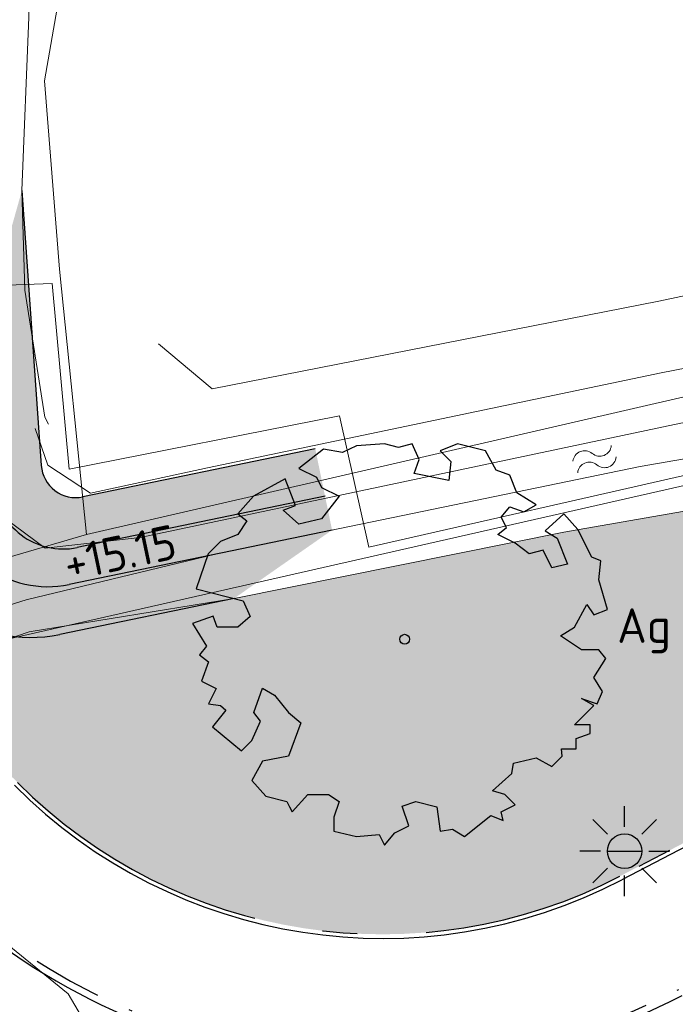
# Model space of a CAD drawing. Header units: metres. Extents: x 174282 to 175177, y 462028 to 462851.
# Tile 611 of 636: x 174458 to 174477, y 462598 to 462626. Entities that reach past the tile are written whole.
import ezdxf
from ezdxf.enums import TextEntityAlignment as Align

# ---------------------------------------------------------------- set-up
doc = ezdxf.new("R2010")
doc.units = ezdxf.units.M
for name, pattern in [('VH-GELEIDEBAND_50X200', [8, 4, -2, 0, -2]), ('VH-OPSLUITBAND_100X200', [16, 8, -2, 4, -2]), ('VH-OPSLUITBAND_120X250', [26, 16, -4, 2, -4])]:
    doc.linetypes.add(name, pattern=pattern)
for name, color, linetype, lineweight in [('B-ME-IE-TERREINAFSCHEIDING_KUNSTMATIG_RASTERHEKWERK-G', 8, 'IE-TERREINAFSCHEIDING-KUNSTMATIG-OPEN', 20), ('B-ME-WH-WATERGANG_SLOOT_BODEM-G', 8, 'Continuous', 20), ('B-ME-WH-WATERGANG_SLOOT_INSTEEK-G', 8, 'Continuous', 20), ('B-WE-WH-WATER-S', 252, 'Continuous', 20), ('B-WE-WH-WATERGANG_SLOOT_INSTEEK-G', 8, 'Continuous', 20), ('B-XX-KG-GRENS_PERCEEL-G', 213, 'Continuous', 20), ('N-WE-AL-WERKGRENS-G', 173, 'AL-WERKGRENS', 20), ('N-WE-GR-SOORTNAAM-BOOM-T20', 90, 'Continuous', 25), ('N-WE-VH-KANTOPSLUITING_ACHTERKANTBAND-G', 50, 'Continuous', 25), ('N-WE-VH-KANTOPSLUITING_GELEIDEBAND_50-200X200-G', 210, 'VH-GELEIDEBAND_50X200', 25), ('N-WE-VH-KANTOPSLUITING_OPSLUITBAND_100X200-G', 152, 'VH-OPSLUITBAND_100X200', 25), ('N-WE-VH-KANTOPSLUITING_OPSLUITBAND_120X250-G', 152, 'VH-OPSLUITBAND_120X250', 25), ('N-WE-WH-NAP-T20', 50, 'Continuous', 20), ('N-WE-WH-WATERGANG_BODEM-G', 92, 'Continuous', 25), ('N-WE-WH-WATERGANG_BODEM-V', 163, 'Continuous', 25), ('N-WE-WH-WATERGANG_INSTEEK-G', 50, 'Continuous', 25), ('N-WE-WH-WATERGANG_TALUD-V', 95, 'Continuous', 25)]:
    doc.layers.add(name, color=color, linetype=linetype, lineweight=lineweight)
for name, color, linetype, lineweight, true_color in [('N-WE-GR-BOOM-1E-GROOTTE-S', 7, 'Continuous', 25, 0x00cc00), ('N-WE-GR-GRAS_BERM-BERMENMENGSEL-V', 7, 'Continuous', 25, 0xc4ff8a), ('N-WE-GR-GRAS_BERM-NECTAR-ONDER-MAAIMES-V', 7, 'Continuous', 25, 0xc4ff8a), ('N-WE-IE-MEUBILAIR_WEGMEUBILAIR-LICHTMAST-PAALTOP-5.00-S', 30, 'Continuous', 25, 0xff7f00)]:
    doc.layers.add(name, color=color, linetype=linetype, lineweight=lineweight, true_color=true_color)
doc.styles.add('NLCS-ISO-M500-T20', font='NLCS-ISO.ttf', dxfattribs={"height": 1})
doc.linetypes.add('AL-WERKGRENS', pattern='A,10,[106,Afdeling.shx,S=1,R=0,X=0,Y=0],-2', length=12)
doc.linetypes.add('IE-TERREINAFSCHEIDING-KUNSTMATIG-OPEN', pattern='A,7,-1.5,[67,NLCS.SHX,S=0.75,R=0,X=0,Y=0],-1.5', length=10)

# ---------------------------------------------------------------- blocks, each defined once
blk = doc.blocks.new('water')
at = {"linetype": 'Continuous'}
for centre, radius, start, end in [((0.2997979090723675, -0.1605370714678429), 0.3400749, 28.13778714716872, 151.8316499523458), ((0.9001997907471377, 0.1494030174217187), 0.33496494, 206.4585658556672, 333.511009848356), ((0.2996067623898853, -0.5198982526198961), 0.3400745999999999, 28.13778724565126, 151.8316900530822), ((0.900008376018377, -0.2105970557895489), 0.33496506, 206.4585357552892, 333.5110164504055)]:
    blk.add_arc(centre, radius, start, end, dxfattribs=at)
blk = doc.blocks.new('SGR-BOOM_1EGROOTTE')
at = {"linetype": 'Continuous', "flags": 128}
blk.add_lwpolyline([(167869.0515202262, 467739.1556611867), (167868.8494327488, 467739.6599609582), (167868.4486004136, 467739.8110639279), (167868.1446613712, 467740.3646383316), (167867.3364325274, 467740.5666382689), (167866.83377547, 467740.3645509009), (167867.1376977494, 467740.0623117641), (167867.0851679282, 467739.5070708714), (167866.0781706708, 467739.7090575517), (167866.2276307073, 467740.1131752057), (167866.0255466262, 467740.5665508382), (167865.6230883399, 467740.4663184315), (167865.2189739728, 467740.5664970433), (167864.4140474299, 467740.5155192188), (167864.0099531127, 467740.3150811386), (167863.4547091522, 467740.4136069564), (167862.7483789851, 467739.8599651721), (167863.2527089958, 467739.6086635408), (167863.4038589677, 467739.3047715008), (167863.9081889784, 467739.0534698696), (167863.403919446, 467738.3979932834), (167862.7484864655, 467738.2484625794), (167862.2950706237, 467738.6492545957), (167862.6511367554, 467738.7906272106), (167862.3459340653, 467739.5593216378), (167861.437546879, 467739.0533050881), (167860.9841914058, 467738.5489616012), (167861.2371828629, 467738.3469246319), (167860.9842317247, 467737.9444427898), (167860.478289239, 467737.7423552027), (167860.1267718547, 467737.3907909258), (167859.7736556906, 467736.3804981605), (167861.1338465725, 467736.027405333), (167861.3359306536, 467735.5740297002), (167860.9844099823, 467735.2717468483), (167860.3798911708, 467735.2717065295), (167860.2645594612, 467735.587631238), (167859.6735173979, 467735.3718649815), (167860.077668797, 467734.7164489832), (167859.8756317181, 467734.4651002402), (167860.126980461, 467734.2630631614), (167859.9249636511, 467733.7078122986), (167860.3487980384, 467733.4959304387), (167860.1270612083, 467733.0523828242), (167860.4786053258, 467733.0031248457), (167860.6371384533, 467732.864022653), (167860.2443994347, 467732.3829941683), (167861.0848543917, 467731.6906366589), (167861.3887363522, 467731.9929163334), (167861.6400345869, 467732.5481704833), (167861.4379639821, 467732.7994922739), (167861.6892521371, 467733.5058761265), (167862.0440918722, 467733.30384595), (167862.4482331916, 467732.7995596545), (167862.7997940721, 467732.4989664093), (167862.4483172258, 467731.5395978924), (167861.6893932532, 467731.3900602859), (167861.3888137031, 467730.8331601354), (167861.7929516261, 467730.3797979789), (167862.3958378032, 467730.2287084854), (167862.4714127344, 467730.0775838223), (167862.5469876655, 467729.9264591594), (167863.0019858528, 467730.4308027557), (167863.6065046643, 467730.4308430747), (167863.9087775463, 467730.228809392), (167863.7593207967, 467729.7754103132), (167863.759347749, 467729.3713026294), (167864.4148008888, 467729.2185739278), (167865.0702403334, 467729.2711844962), (167865.2197475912, 467728.9672923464), (167865.5236260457, 467729.3221388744), (167865.9260776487, 467729.522576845), (167865.7333766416, 467730.0964089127), (167866.1280843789, 467730.2289574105), (167866.7342560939, 467730.076225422), (167866.8345086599, 467729.3715077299), (167867.1876886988, 467729.4240981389), (167867.5392432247, 467729.218782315), (167868.2964940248, 467729.8249943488), (167868.651330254, 467729.6755310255), (167868.5987466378, 467729.9268627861), (167869.0028408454, 467730.1289435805), (167868.7005612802, 467730.4311828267), (167868.3473709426, 467730.5330075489), (167868.9025748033, 467731.0357151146), (167868.9518360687, 467731.3379778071), (167869.6072688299, 467731.4907939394), (167870.0623175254, 467731.2378463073), (167870.3629140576, 467731.5401257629), (167870.3423943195, 467731.7499664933), (167870.7670077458, 467731.7499948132), (167870.7669879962, 467732.0461086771), (167871.1710857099, 467732.1956226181), (167871.1710689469, 467732.4469578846), (167870.7176798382, 467732.4469276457), (167871.2728800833, 467733.0038447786), (167870.919683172, 467733.2042323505), (167871.3730823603, 467733.0531328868), (167871.5241885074, 467733.4063265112), (167871.2728262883, 467733.8104174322), (167871.6243301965, 467734.364035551), (167871.4222595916, 467734.6153573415), (167870.9195890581, 467734.6153238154), (167870.3134004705, 467735.0210337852), (167870.7174913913, 467735.272396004), (167871.0706312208, 467735.9278625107), (167871.2727051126, 467735.6272592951), (167871.6735173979, 467735.776773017), (167871.4221249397, 467736.6342530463), (167871.4746547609, 467737.189493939), (167871.2200273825, 467737.2896825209), (167870.8158659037, 467738.096228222), (167870.4122671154, 467738.5450985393), (167869.8651256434, 467738.0531398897), (167870.2130065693, 467737.8448527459), (167870.5153164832, 467737.087581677), (167870.0619340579, 467736.9873458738), (167869.8089225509, 467737.4899995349), (167869.4048214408, 467737.3914097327), (167869.0023363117, 467737.6936422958), (167868.498006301, 467737.944943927), (167868.7493280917, 467738.1470145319), (167868.5981783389, 467738.4476211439), (167868.8494933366, 467738.7515400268), (167869.2536111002, 467738.6004372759), (167869.6067811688, 467738.8025146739)], close=True, dxfattribs=at)
at = {"linetype": 'Continuous'}
blk.add_circle((167865.804156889, 467734.918884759), 0.143196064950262, dxfattribs=at)
blk = doc.blocks.new('lichtmast 5.00 m')
blk.add_hatch(color=256).paths.add_polyline_path([(-0.2500000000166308, 0, 1), (0.2500000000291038, 0)])
for p, q in [((0, 0.3499999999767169), (0, 0.6500000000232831)), ((-0.2474873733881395, 0.2474873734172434), (-0.4596194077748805, 0.4596194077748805)), ((0.2474873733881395, 0.247487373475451), (0.4596194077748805, 0.4596194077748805)), ((-0.3500000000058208, 0), (-0.6499999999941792, 0)), ((-0.2500000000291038, 0), (0.2500000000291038, 0)), ((0.3500000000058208, 0), (0.6499999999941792, 0)), ((-0.2474873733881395, -0.2474873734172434), (-0.4596194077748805, -0.4596194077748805)), ((0.2474873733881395, -0.247487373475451), (0.459619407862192, -0.4596194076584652)), ((0, -0.6500000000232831), (0, -0.3499999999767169))]:
    blk.add_line(p, q)
blk.add_circle((0, 0), 0.2500000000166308)

msp = doc.modelspace()

# ---------------------------------------------------------------- hatches: boundary and pattern name
at = {"layer": 'N-WE-GR-GRAS_BERM-BERMENMENGSEL-V'}
h = msp.add_hatch(color=256, dxfattribs=at)
h.dxf.hatch_style = 1
edge = h.paths.add_edge_path()
edge.add_arc((174444.6898391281, 462590.7989217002), 18.69000000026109, 44.81903165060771, 87.2533835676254, ccw=False)
edge.add_arc((174468.5022701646, 462614.4614023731), 14.87999945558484, 224.8190298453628, 297.4857675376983)
edge.add_line((174475.36981046, 462601.2609753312), (174497.2060338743, 462612.6210049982))
edge.add_arc((174511.4138934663, 462585.3130144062), 30.78294372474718, 103.40591640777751, 117.48715451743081, ccw=False)
edge.add_line((174504.276918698, 462615.2571827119), (174557.4516927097, 462627.9310032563))
edge.add_arc((174564.5832781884, 462597.9782973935), 30.78999999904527, 96.21159540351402, 103.39247755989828, ccw=False)
edge.add_line((174561.2517833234, 462628.587531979), (174571.5407673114, 462629.7073802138))
edge.add_arc((174574.8722621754, 462599.0981456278), 30.78999999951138, 81.17155930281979, 96.21159540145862, ccw=False)
edge.add_line((174579.5977992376, 462629.5233555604), (174592.9857262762, 462627.4439896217))
edge.add_line((174592.9857262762, 462627.4439896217), (174592.9980043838, 462627.5230418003))
edge.add_line((174592.9980043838, 462627.5230418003), (174593.8873414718, 462627.3849130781))
edge.add_line((174593.8873414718, 462627.3849130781), (174594.178946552, 462629.2624024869))
edge.add_line((174594.178946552, 462629.2624024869), (174598.2303710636, 462628.6331494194))
edge.add_arc((174598.3684997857, 462629.5224865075), 0.9000000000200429, 261.1715593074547, 348.8422133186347)
edge.add_arc((174655.7627324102, 462618.2020597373), 57.60000000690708, 160.1144639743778, 168.842213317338, ccw=False)
edge.add_line((174601.5971886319, 462637.7942486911), (174605.23248362, 462647.8445667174))
edge.add_arc((174595.8309974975, 462645.0783312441), 9.800000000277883, 16.3956680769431, 51.38840940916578)
edge.add_line((174601.9465667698, 462652.7359948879), (174599.2198536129, 462654.9136046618))
edge.add_line((174599.2198536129, 462654.9136046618), (174598.5751561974, 462654.4783023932))
edge.add_line((174598.5751561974, 462654.4783023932), (174602.5844432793, 462644.6543776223))
edge.add_line((174602.5844432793, 462644.6543776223), (174598.3551943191, 462643.7279207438))
edge.add_arc((174598.7831649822, 462641.7742469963), 2.000000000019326, -77.03845651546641, 102.35600575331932, ccw=False)
edge.add_line((174599.2317590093, 462639.8252053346), (174594.578449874, 462638.7541935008))
edge.add_line((174594.578449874, 462638.7541935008), (174590.6386961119, 462637.8074849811))
edge.add_line((174590.6386961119, 462637.8074849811), (174580.1684587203, 462635.4378745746))
edge.add_line((174580.1684587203, 462635.4378745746), (174572.1363645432, 462633.5709256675))
edge.add_line((174572.1363645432, 462633.5709256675), (174562.8114204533, 462631.1688507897))
edge.add_line((174562.8114204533, 462631.1688507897), (174551.5369909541, 462628.4393892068))
edge.add_line((174551.5369909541, 462628.4393892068), (174533.0577663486, 462623.6756262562))
edge.add_line((174533.0577663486, 462623.6756262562), (174520.2202265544, 462621.1871817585))
edge.add_line((174520.2202265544, 462621.1871817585), (174509.4742103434, 462618.7105026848))
edge.add_line((174509.4742103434, 462618.7105026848), (174496.8234385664, 462615.2490303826))
edge.add_line((174496.8234385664, 462615.2490303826), (174490.9642852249, 462613.8544099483))
edge.add_line((174490.9642852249, 462613.8544099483), (174483.8156052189, 462612.964065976))
edge.add_line((174483.8156052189, 462612.964065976), (174473.7450056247, 462611.2067648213))
edge.add_line((174473.7450056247, 462611.2067648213), (174464.2093834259, 462609.2905380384))
edge.add_line((174464.2093834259, 462609.2905380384), (174459.1696462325, 462608.2476951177))
edge.add_arc((174458.3591204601, 462612.1647154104), 4.000000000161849, 181.639978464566, 281.69088100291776, ccw=False)
edge.add_line((174454.3607589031, 462612.0502389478), (174454.2223645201, 462616.8839905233))
edge.add_line((174454.2223645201, 462616.8839905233), (174453.6096489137, 462616.8745366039))
edge.add_line((174453.6096489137, 462616.8745366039), (174453.5575883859, 462611.8593093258))
edge.add_line((174453.5575883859, 462611.8593093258), (174453.4072333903, 462611.4954502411))
edge.add_line((174453.4072333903, 462611.4954502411), (174452.9818131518, 462611.3608235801))
edge.add_line((174452.9818131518, 462611.3608235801), (174452.4083397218, 462611.3079201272))
edge.add_line((174452.4083397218, 462611.3079201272), (174450.4660534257, 462611.3247696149))
edge.add_line((174450.4660534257, 462611.3247696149), (174448.5942650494, 462611.3410075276))
edge.add_line((174448.5942650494, 462611.3410075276), (174437.288691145, 462611.4387621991))
edge.add_line((174437.288691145, 462611.4387621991), (174437.0067125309, 462609.9591014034))
edge.add_line((174437.0067125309, 462609.9591014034), (174437.0028789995, 462609.8791933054))
edge.add_line((174437.0028789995, 462609.8791933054), (174445.585447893, 462609.467450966))
at = {"layer": 'N-WE-GR-GRAS_BERM-NECTAR-ONDER-MAAIMES-V'}
h = msp.add_hatch(color=256, dxfattribs=at)
h.dxf.hatch_style = 1
edge = h.paths.add_edge_path()
edge.add_line((174451.55, 462593.507), (174452.3756626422, 462593.5137308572))
edge.add_line((174452.3756626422, 462593.5137308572), (174451.874273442, 462595.4498633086))
edge.add_arc((174453.1327595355, 462595.7757662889), 1.299999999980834, 14.518618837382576, 194.5186188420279, ccw=False)
edge.add_line((174454.3912456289, 462596.101669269), (174454.9177042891, 462594.0687301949))
edge.add_line((174454.9177042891, 462594.0687301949), (174462.5609829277, 462587.9717294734))
edge.add_arc((174468.7969370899, 462595.7892019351), 10.00000000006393, 231.4208311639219, 265.2385246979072)
edge.add_line((174467.966859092, 462585.8237129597), (174470.4501510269, 462585.6168665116))
edge.add_arc((174469.7030808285, 462576.6479264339), 8.999999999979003, 3.0890956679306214, 85.23852469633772, ccw=False)
edge.add_line((174478.6900033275, 462577.1329253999), (174479.1990056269, 462567.7012264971))
edge.add_arc((174491.4891771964, 462568.3644925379), 12.30805585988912, 183.0890956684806, 234.1526042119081)
edge.add_arc((174469.6405202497, 462538.1233414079), 24.99999999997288, 41.671035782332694, 54.15260421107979, ccw=False)
edge.add_line((174488.3148796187, 462554.7446621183), (174491.7982687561, 462550.831010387))
edge.add_arc((174484.3285250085, 462544.1824821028), 10.00000000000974, 0.11168364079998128, 41.67103578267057, ccw=False)
edge.add_line((174494.3285060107, 462544.201974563), (174494.3530917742, 462531.5890377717))
edge.add_arc((174514.3530537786, 462531.628022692), 20.00000000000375, 180.1116836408, 200.1280481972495)
edge.add_line((174495.5745356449, 462524.7456352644), (174496.7901663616, 462521.4288002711))
edge.add_arc((174478.0116482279, 462514.5464128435), 20.00000000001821, -7.255982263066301, 20.128048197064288, ccw=False)
edge.add_arc((174517.6913189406, 462509.4943110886), 20.00000000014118, 172.7440177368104, 195.3369620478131)
edge.add_arc((174472.3651303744, 462497.0630348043), 26.99999999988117, -57.697869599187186, 15.33696204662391, ccw=False)
edge.add_line((174486.7934923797, 462474.2415017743), (174462.5468900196, 462458.9121741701))
edge.add_line((174462.5468900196, 462458.9121741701), (174463.6867683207, 462454.7762875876))
edge.add_line((174463.6867683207, 462454.7762875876), (174484.6251514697, 462460.5470475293))
edge.add_line((174484.6251514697, 462460.5470475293), (174500.7641837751, 462465.0259726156))
edge.add_line((174500.7641837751, 462465.0259726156), (174499.8438915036, 462468.3669805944))
edge.add_arc((174514.9512371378, 462472.5283515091), 15.66999999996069, 131.7648477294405, 195.4004041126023, ccw=False)
edge.add_line((174504.5138422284, 462484.2163662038), (174501.3189315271, 462543.8708265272))
edge.add_line((174501.3189315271, 462543.8708265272), (174476.2659198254, 462595.3048206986))
edge.add_arc((174468.5022701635, 462614.4614023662), 20.66999944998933, 224.819030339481, 292.06139497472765, ccw=False)
edge.add_arc((174444.6898391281, 462590.7989217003), 12.90000000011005, 44.8190316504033, 70.3154492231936)
edge.add_line((174449.0350930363, 462602.9450638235), (174451.55, 462593.507))
at = {"layer": 'N-WE-WH-WATERGANG_BODEM-V'}
h = msp.add_hatch(color=256, dxfattribs=at)
h.dxf.hatch_style = 1
edge = h.paths.add_edge_path()
edge.add_line((174457.2683415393, 462612.5937753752), (174456.9739568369, 462617.1827334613))
edge.add_line((174456.9739568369, 462617.1827334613), (174455.5375354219, 462617.0905860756))
edge.add_line((174455.5375354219, 462617.0905860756), (174455.835883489, 462612.439845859))
edge.add_arc((174458.8297295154, 462612.6319030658), 3.000000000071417, 183.6705326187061, 281.6908810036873)
edge.add_line((174459.4376238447, 462609.6941378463), (174467.044507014, 462611.2681850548))
edge.add_line((174467.044507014, 462611.2681850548), (174466.8418755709, 462612.2474401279))
edge.add_line((174466.8418755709, 462612.2474401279), (174459.6695017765, 462610.7633033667))
edge.add_arc((174459.2642388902, 462612.721813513), 1.999999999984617, 183.6705326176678, 281.69088100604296, ccw=False)
at = {"layer": 'N-WE-WH-WATERGANG_TALUD-V'}
h = msp.add_hatch(color=256, dxfattribs=at)
h.dxf.hatch_style = 1
h.paths.add_polyline_path([(174458.6364569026, 462613.1363163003), (174458.075, 462621.0830000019), (174456.9739568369, 462617.1827334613), (174457.2683415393, 462612.5937753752, 0.4558334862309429), (174459.6695017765, 462610.7633033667), (174466.8418755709, 462612.2474401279), (174466.5581915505, 462613.6183972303), (174459.8366017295, 462612.2275385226, -0.4538804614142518)])
h = msp.add_hatch(color=256, dxfattribs=at)
h.dxf.hatch_style = 1
edge = h.paths.add_edge_path()
edge.add_line((174467.044507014, 462611.2681850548), (174459.4376238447, 462609.6941378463))
edge.add_arc((174458.8297295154, 462612.6319030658), 3.000000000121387, 183.6705326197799, 281.69088100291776, ccw=False)
edge.add_line((174455.835883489, 462612.439845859), (174455.5375354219, 462617.0905860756))
edge.add_line((174455.5375354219, 462617.0905860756), (174454.2223645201, 462616.8839905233))
edge.add_line((174454.2223645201, 462616.8839905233), (174454.3678136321, 462611.8038358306))
edge.add_arc((174458.3596670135, 462612.1739969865), 4.008979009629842, 185.297838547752, 281.6563525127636)
edge.add_line((174459.1696462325, 462608.2476951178), (174464.2093834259, 462609.2905380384))
edge.add_line((174464.2093834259, 462609.2905380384), (174467.044507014, 462611.2681850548))

# ---------------------------------------------------------------- linework, layer by layer
at = {"layer": 'B-ME-IE-TERREINAFSCHEIDING_KUNSTMATIG_RASTERHEKWERK-G', "ltscale": 0.5, "flags": 128}
msp.add_lwpolyline([(174602.6099999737, 462646.4174329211), (174592.3515729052, 462644.205280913), (174571.3848788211, 462639.4417354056), (174561.3321820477, 462636.9759467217), (174549.796275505, 462634.1404821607), (174531.6281231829, 462629.7794567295), (174510.7268119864, 462625.2396277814), (174493.3507105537, 462621.4555547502), (174476.4966659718, 462617.8854839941), (174463.5818667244, 462615.3514274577), (174462.0222012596, 462616.6530199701)], dxfattribs=at)
at = {"layer": 'B-ME-WH-WATERGANG_SLOOT_BODEM-G'}
for points in [[(174531.7822053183, 462625.5748066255), (174511.4067268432, 462621.6290017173), (174495.2067348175, 462617.4601388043), (174477.129342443, 462614.3609726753), (174461.4915792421, 462611.0509458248), (174458.7475003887, 462610.7463035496), (174457.5521725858, 462611.6338551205)], [(174451.7160252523, 462600.7216845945), (174451.4858955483, 462602.7246101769), (174450.9393958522, 462605.7282666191), (174451.3048497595, 462606.8382876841), (174452.2260987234, 462607.5974478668), (174454.1302431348, 462607.9755734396), (174458.1966487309, 462609.2528866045), (174463.6774152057, 462610.5714527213), (174475.9513691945, 462613.1112292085), (174486.2549255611, 462614.889008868), (174491.187643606, 462615.8016526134), (174496.8815004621, 462617.0846363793), (174509.8011239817, 462620.4308876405), (174528.4659912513, 462624.0970818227)]]:
    msp.add_lwpolyline(points, dxfattribs=at)
at = {"layer": 'B-ME-WH-WATERGANG_SLOOT_INSTEEK-G'}
for points in [[(174458.4591260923, 462614.2056512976), (174458.8279125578, 462613.1431344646), (174460.0556037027, 462612.3353180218), (174463.4438513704, 462613.0645955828), (174476.559075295, 462615.8171595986), (174494.5761910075, 462619.3221618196), (174510.8481336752, 462623.3378319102), (174522.8782106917, 462625.4836660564)], [(174520.2202265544, 462621.1871817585), (174509.4742103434, 462618.7105026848), (174496.8234385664, 462615.2490303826), (174490.9642852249, 462613.8544099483), (174483.8156052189, 462612.964065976), (174473.7450056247, 462611.2067648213), (174464.2093834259, 462609.2905380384), (174458.2851063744, 462608.326374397), (174454.8078265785, 462607.144531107), (174452.7107550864, 462605.9302996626), (174452.3920952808, 462604.8249864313), (174453.013601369, 462601.9095027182), (174455.8792059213, 462600.7307549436), (174459.4158319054, 462597.8623478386), (174460.5683617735, 462595.8905164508), (174462.9141022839, 462587.4654427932), (174467.9338847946, 462567.6825835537), (174473.7352654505, 462545.2316770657), (174480.3803041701, 462520.8990904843)]]:
    msp.add_lwpolyline(points, dxfattribs=at)
at = {"layer": 'B-WE-WH-WATERGANG_SLOOT_INSTEEK-G'}
msp.add_lwpolyline([(174457.381, 462638.1469999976), (174458.0430000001, 462637.9900000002), (174458.416, 462637.7859999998), (174459.179, 462637.3670000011), (174459.501, 462637.061999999), (174459.648, 462636.8620000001), (174459.742, 462636.5549999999), (174459.73, 462636.2749999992), (174458.894, 462631.2950000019), (174458.318, 462627.9180000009), (174458.2710000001, 462626.1030000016), (174458.075, 462621.0830000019), (174458.158, 462618.208), (174458.742, 462614.5330000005), (174458.8396189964, 462614.32627742)], dxfattribs=at)
at = {"layer": 'B-XX-KG-GRENS_PERCEEL-G', "flags": 128}
for points in [[(174459.944, 462611.143), (174602.775, 462644.041)], [(174448.227, 462605.977), (174539.367, 462626.677), (174589.665, 462638.1), (174607.971, 462642.257), (174608.681, 462642.418)], [(174459.944, 462611.143), (174459.16, 462618.808), (174458.733, 462624.254), (174460.633, 462635.215), (174462.264, 462638.476)], [(174455.065, 462609.715), (174459.944, 462611.143)]]:
    msp.add_lwpolyline(points, dxfattribs=at)
at = {"layer": 'N-WE-AL-WERKGRENS-G', "flags": 128}
msp.add_lwpolyline([(174681.5973007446, 462243.5125462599), (174681.058, 462261.019), (174682.966, 462284.801), (174683.583, 462297.765), (174686.249, 462320.652), (174688.507, 462336.11), (174690.024, 462341.923), (174715.341, 462404.33), (174717.601, 462411.68), (174737.648, 462460.859), (174741.719, 462470.505), (174748.8174954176, 462487.3586613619), (174674.4426188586, 462494.0136810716, 0.04199874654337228), (174666.0577772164, 462494.0580673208), (174643.5965542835, 462492.2877370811, -0.02119842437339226), (174639.3615599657, 462492.1340915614), (174613.9155730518, 462492.2899863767), (174609.2232672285, 462496.2598588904), (174608.9575721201, 462517.182709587), (174610.5956108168, 462533.7283149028), (174610.9540414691, 462546.9261407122), (174609.5377019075, 462546.9261407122), (174609.5576061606, 462563.2145506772), (174618.4041220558, 462564.58360208), (174617.8821627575, 462574.521242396), (174609.6591004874, 462573.6964514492), (174609.1962527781, 462609.6936768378), (174614.4864065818, 462610.5266680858), (174612.9706969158, 462619.9735749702), (174609.0880396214, 462619.5310938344), (174608.9272320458, 462630.6163253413), (174611.9378306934, 462638.3239748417), (174653.3349444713, 462646.1372608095), (174694.6818985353, 462654.970900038), (174753.65584954, 462669.6940842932), (174754.2374067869, 462666.5807575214), (174760.4149001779, 462667.3878026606), (174761.8521453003, 462678.247315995), (174772.3394313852, 462679.7783996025), (174801.2688373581, 462672.4202533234), (174803.3914212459, 462678.6153061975), (174801.3912631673, 462679.5941639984), (174797.2767374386, 462686.2291198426), (174795.7751198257, 462697.8273500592), (174787.848539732, 462696.8455267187), (174788.4591136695, 462691.5931226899), (174783.4545685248, 462686.9545733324), (174765.0261672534, 462688.3792341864), (174763.0242693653, 462691.2723908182), (174740.9829572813, 462686.155677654), (174741.9639806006, 462681.4808580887), (174695.5872891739, 462670.3409632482), (174674.2147626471, 462665.2945028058), (174611.4374820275, 462653.0732600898), (174598.8645312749, 462662.13523327), (174595.0223441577, 462656.9130516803), (174598.2662547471, 462653.8008350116), (174601.5634410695, 462645.0663725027), (174585.1842807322, 462641.5586732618), (174585.8464585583, 462637.5875608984), (174468.1056243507, 462610.7709373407), (174467.2560214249, 462614.5686403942), (174459.4445290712, 462613.0280098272), (174458.9501893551, 462618.3943176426), (174449.1204393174, 462618.0455648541), (174449.2902757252, 462624.9096309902), (174429.9505628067, 462629.3682605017), (174428.4125051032, 462620.5774745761), (174434.3719258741, 462618.9092756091), (174430.6410069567, 462597.2567441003), (174453.0229303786, 462592.7961489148), (174457.7870609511, 462586.5717323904), (174474.7794898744, 462527.6626612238), (174488.3963974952, 462479.3962233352), (174491.1789970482, 462461.4260860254), (174515.9643294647, 462468.2096916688), (174535.6773629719, 462396.0507231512), (174500.8343877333, 462386.5209101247), (174501.8615933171, 462382.6610135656), (174505.4836250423, 462383.6990470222), (174513.3867074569, 462351.3168631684), (174573.0903066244, 462348.6251340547), (174564.8637000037, 462275.1553162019), (174544.951, 462280.682), (174541.1711676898, 462282.4329223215), (174531.995, 462278.877), (174531.51, 462278.619), (174530.322, 462277.987), (174523.197, 462274.196), (174512.77, 462266.76), (174511.323, 462265.728), (174510.321, 462265.106), (174492.908, 462254.307), (174458.682, 462233.081), (174458.2736990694, 462228.2999955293), (174437.2115027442, 462215.4506787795), (174430.6775455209, 462218.3936992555), (174424.1837800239, 462214.1380009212), (174422.6535519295, 462205.2010971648), (174428.0210119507, 462195.9942083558), (174430.5816283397, 462197.2740921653), (174431.8292734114, 462199.5886350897), (174481.4636288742, 462229.3806376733), (174511.7460260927, 462247.9955950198), (174520.1082227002, 462251.9168407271), (174528.9933470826, 462255.0447097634), (174538.3891990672, 462257.2736030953), (174544.5280939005, 462258.2922262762), (174554.3216816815, 462259.2606468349), (174563.5931634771, 462259.1911823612), (174572.8653587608, 462258.1660508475), (174582.1605825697, 462256.1491685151), (174620.668, 462248.404), (174620.813, 462250.715), (174679.071, 462234.3), (174681.5973007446, 462243.5125462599)], format="xyb", dxfattribs=at)
at = {"layer": 'N-WE-VH-KANTOPSLUITING_ACHTERKANTBAND-G'}
msp.add_lwpolyline([(174592.9673091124, 462627.3254113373), (174579.5793820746, 462629.404777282, 0.06571890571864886), (174571.5537513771, 462629.5880847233), (174561.2647673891, 462628.4682364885, 0.03134276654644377), (174557.4794871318, 462627.8142665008), (174504.3047404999, 462615.1404524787, 0.06151842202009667), (174497.2614198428, 462612.5145512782), (174475.4251903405, 462601.1545184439)], format="xyb", dxfattribs=at)
for centre, radius, start, end in [((174468.5022701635, 462614.4614023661), 14.99999944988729, 224.8190298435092, 297.4851579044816), ((174468.5022701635, 462614.4614023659), 18.76999944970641, 224.819030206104, 297.4851577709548), ((174468.5022701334, 462614.4614022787), 20.56999936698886, 224.8190302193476, 292.3215133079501)]:
    msp.add_arc(centre, radius, start, end, dxfattribs=at)
at = {"layer": 'N-WE-VH-KANTOPSLUITING_GELEIDEBAND_50-200X200-G', "ltscale": 0.5}
msp.add_arc((174468.5022701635, 462614.4614023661), 18.56999944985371, 224.8190301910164, 297.485157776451, dxfattribs=at)
at = {"layer": 'N-WE-VH-KANTOPSLUITING_OPSLUITBAND_100X200-G', "ltscale": 0.5}
msp.add_arc((174468.5022701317, 462614.461402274), 20.66999936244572, 224.8190302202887, 292.061395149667, dxfattribs=at)
at = {"layer": 'N-WE-VH-KANTOPSLUITING_OPSLUITBAND_120X250-G', "ltscale": 0.5}
msp.add_lwpolyline([(174592.9857262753, 462627.4439896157), (174579.5977992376, 462629.5233555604, 0.06571890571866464), (174571.5407673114, 462629.7073802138), (174561.2517833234, 462628.587531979, 0.03134276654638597), (174557.4516927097, 462627.9310032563), (174504.276918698, 462615.2571827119, 0.06151842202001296), (174497.2060338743, 462612.6210049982), (174475.36981046, 462601.2609753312)], format="xyb", dxfattribs=at)
msp.add_arc((174468.5022700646, 462614.4614029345), 14.87999999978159, 224.8190316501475, 297.4851572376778, dxfattribs=at)
at = {"layer": 'N-WE-WH-WATERGANG_BODEM-G'}
for p, q in [((174466.8418755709, 462612.2474401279), (174459.6695017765, 462610.7633033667)), ((174467.044507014, 462611.2681850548), (174459.4376238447, 462609.6941378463))]:
    msp.add_line(p, q, dxfattribs=at)
for centre, radius, start, end in [((174458.8297295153, 462612.6319030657), 3, 183.6705326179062, 281.6908810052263), ((174459.2642388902, 462612.721813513), 2, 183.6705326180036, 281.6908810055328)]:
    msp.add_arc(centre, radius, start, end, dxfattribs=at)
at = {"layer": 'N-WE-WH-WATERGANG_INSTEEK-G'}
for p, q in [((174458.075, 462621.0830000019), (174458.6364569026, 462613.1363163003)), ((174466.5581915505, 462613.6183972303), (174459.8366017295, 462612.2275385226)), ((174464.2093834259, 462609.2905380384), (174459.1696462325, 462608.2476951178))]:
    msp.add_line(p, q, dxfattribs=at)
for centre, radius, start, end in [((174459.6339702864, 462613.2067935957), 1, 184.0414019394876, 281.6908810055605), ((174458.35912046, 462612.1647154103), 4, 181.639978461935, 281.690881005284)]:
    msp.add_arc(centre, radius, start, end, dxfattribs=at)

# ---------------------------------------------------------------- block references
at = {"layer": 'B-WE-WH-WATER-S', "rotation": 22.35236425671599}
msp.add_blockref('water', (174474.010732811, 462613.2587030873), dxfattribs=at)
at = {"layer": 'N-WE-GR-BOOM-1E-GROOTTE-S'}
msp.add_blockref('SGR-BOOM_1EGROOTTE', (6603.339493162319, -5126.807013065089), dxfattribs=at)
at = {"layer": 'N-WE-IE-MEUBILAIR_WEGMEUBILAIR-LICHTMAST-PAALTOP-5.00-S', "xscale": 2, "yscale": 2, "zscale": 2}
msp.add_blockref('lichtmast 5.00 m', (174475.5050623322, 462601.9851318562), dxfattribs=at)

# ---------------------------------------------------------------- texts
at = {"layer": 'N-WE-GR-SOORTNAAM-BOOM-T20', "style": 'NLCS-ISO-M500-T20'}
msp.add_text('Ag', height=1, rotation=5.89303919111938e-06, dxfattribs=at).set_placement((174475.2889266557, 462608.0069298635))
at = {"layer": 'N-WE-WH-NAP-T20', "style": 'NLCS-ISO-M500-T20'}
msp.add_text('+15.15', height=0.9999999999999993, rotation=11.87121690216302, dxfattribs=at).set_placement((174460.9083266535, 462610.6133618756), align=Align.MIDDLE_CENTER)

doc.saveas('drawing.dxf')
